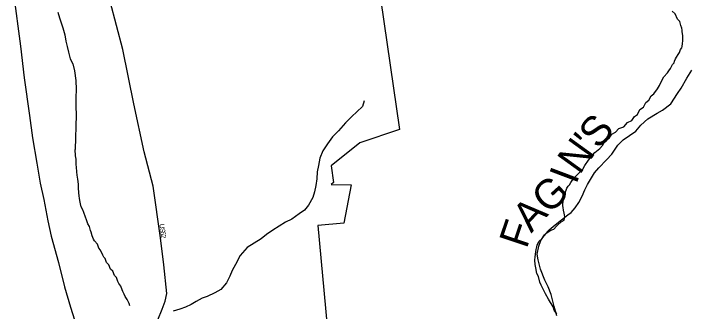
# Model space of a CAD drawing. Extents: x 1310247 to 1664935, y 235267 to 584339.
# Drawn here: x 1459453 to 1466304, y 358424 to 361453 of the extents above; entities that cross this region are included whole.
import ezdxf

# ---------------------------------------------------------------- set-up
doc = ezdxf.new("R2010")
doc.units = 0
for name, color, linetype in [('GM_X_City_Street', 7, 'Continuous'), ('GM_X_City_Street_Text', 7, 'Continuous'), ('GM_X_Corporation', 7, 'Continuous'), ('GM_X_Minor_River', 7, 'Continuous'), ('GM_X_Township_Road', 7, 'Continuous'), ('GM_X_Township_Road_Text', 7, 'Continuous'), ('GM_X_US_Route', 7, 'Continuous')]:
    doc.layers.add(name, color=color, linetype=linetype)

msp = doc.modelspace()

# ---------------------------------------------------------------- linework, layer by layer
at = {"layer": 'GM_X_City_Street'}
msp.add_lwpolyline([(1460917.8, 358339), (1460960.7, 358448.7), (1460990.9, 358529.8), (1461010, 358606.2), (1460978.1, 358899.6), (1460943.2, 359174), (1460871.7, 359697.2), (1460779.4, 360045.5), (1460675.1, 360535.4), (1460562.7, 361087.1), (1460433.2, 361575.2), (1460288.9, 362020.8), (1460135.5, 362399.6), (1459993, 362877.6), (1459878.3, 363271.9), (1459877.8, 363273.6)], dxfattribs=at)
at = {"layer": 'GM_X_Corporation'}
msp.add_lwpolyline([(1462956.9, 363124.5), (1463369.5, 360272.6), (1462967.8, 360139.3), (1462678.3, 359905.6), (1462701.8, 359734.2), (1462677.3, 359713.5), (1462879.3, 359710.4), (1462804.6, 359322.7), (1462540.6, 359297.7), (1462700.2, 357582.5)], dxfattribs=at)
at = {"layer": 'GM_X_Minor_River'}
for points in [[(1466053.8, 360807.5), (1466090.7, 360851.1), (1466103.1, 360871), (1466121.7, 360894.8), (1466140.4, 360932.7), (1466156.9, 360952.5), (1466163.2, 360968.5), (1466173.6, 360990.4), (1466182, 361008.3), (1466200.6, 361036.2), (1466213, 361056), (1466223.6, 361086), (1466238, 361103.8), (1466240.3, 361117.9), (1466242.8, 361146), (1466245.3, 361176.1), (1466246.3, 361230.3), (1466240.9, 361264.6), (1466239.2, 361282.7), (1466235.6, 361304.9), (1466226, 361329.2), (1466214.7, 361369.6), (1466191, 361396.1), (1466169.9, 361448.7), (1466138.2, 361475.4)], [(1459901.5, 361464.7), (1459920.3, 361410.1), (1459937.1, 361357.6), (1459952, 361307.1), (1459972.4, 361234.4), (1459985, 361172), (1459997.8, 361115.5), (1460012.5, 361059), (1460029, 360992.4), (1460053.9, 360939.7), (1460072.3, 360869.1), (1460086.1, 360770.5), (1460090, 360680.1), (1460086.2, 360597.9), (1460086.1, 360507.6), (1460090.2, 360423.2), (1460079.6, 360070.7)], [(1464969.1, 358402.3), (1464941.6, 358436.9), (1464930.2, 358473.3), (1464883.3, 358548.5), (1464852.2, 358605.3), (1464807.5, 358692.5), (1464794, 358722.8), (1464781, 358781.4), (1464763.5, 358811.8), (1464754.4, 358868.2), (1464749, 358902.5), (1464745.8, 358946.8), (1464746.4, 358980.9), (1464753.3, 359029), (1464757.8, 359055.1), (1464764.4, 359083.1), (1464768.6, 359097.1), (1464785.4, 359137), (1464820.1, 359166.6), (1464836.6, 359190.4), (1464865.4, 359224.1), (1464887.8, 359237.8), (1464918.2, 359253.3), (1464936.4, 359261), (1464963.1, 359290.7), (1464979.4, 359306.5), (1465012.1, 359334.1), (1465040.6, 359353.7), (1465046.9, 359369.7), (1465047.2, 359387.8), (1465045.6, 359407.9), (1465041.9, 359424), (1465036.4, 359454.3), (1465030.9, 359482.5), (1465029.1, 359496.6), (1465029.5, 359518.7), (1465034.3, 359562.8), (1465043.1, 359604.9), (1465062.2, 359656.8), (1465068.6, 359678.8), (1465081, 359698.7), (1465095.3, 359712.5), (1465109.8, 359734.4), (1465140.7, 359778.1), (1465163.3, 359803.8), (1465230.8, 359869), (1465251.6, 359906.8), (1465288.7, 359960.5), (1465311.4, 359992.2), (1465352.5, 360039.8), (1465403.5, 360081.1), (1465430.1, 360110.8), (1465459.1, 360158.5), (1465497.8, 360184), (1465524.7, 360225.7), (1465563.2, 360245.2), (1465598.1, 360284.8), (1465646.7, 360302), (1465683.6, 360343.6), (1465728.2, 360364.9), (1465757.1, 360406.6), (1465785.6, 360426.2), (1465810.6, 360478.1), (1465847.2, 360501.6), (1465872.2, 360549.4), (1465902.8, 360573), (1465925.7, 360616.8), (1465952.2, 360636.4), (1465989.3, 360686), (1466010, 360721.9), (1466035, 360771.7), (1466053.8, 360807.5)], [(1463011.4, 360564), (1462994.1, 360508.1), (1462938.7, 360453.2), (1462885.5, 360404.2), (1462821.9, 360341.4), (1462749.9, 360258.7), (1462690.5, 360199.8), (1462640.7, 360126.6), (1462591, 360055.5), (1462561.2, 359981.9), (1462547.5, 359907.9), (1462536, 359842), (1462530.4, 359771.9), (1462522.8, 359703.8), (1462509.4, 359641.9), (1462492.1, 359584.1), (1462448.2, 359504.8), (1462404.9, 359453.6), (1462352, 359416.6), (1462276.6, 359364.1), (1462213.8, 359333.3), (1462150.7, 359290.6), (1462083.6, 359249.9), (1462020.5, 359205.1), (1461965.4, 359162.2), (1461894.3, 359119.6), (1461823.1, 359073), (1461755.1, 358994.3), (1461706.9, 358903), (1461673.5, 358841.5), (1461648.1, 358783.9), (1461614.5, 358716.4), (1461558.8, 358647.4), (1461496, 358614.7), (1461418.9, 358576.2), (1461366.4, 358559.3), (1461307.6, 358526.5), (1461256.8, 358495.5), (1461198, 358466.7), (1461141.4, 358447.9), (1461072.8, 358427.3)], [(1460635.2, 358482.9), (1460627.6, 358507.1), (1460608.2, 358545.6), (1460584.6, 358576.2), (1460575, 358600.5), (1460563.5, 358628.8), (1460555.7, 358645), (1460542.4, 358683.4), (1460520.7, 358709.9), (1460511.1, 358730.2), (1460497.7, 358770.6), (1460478, 358791), (1460460.7, 358833.5), (1460439, 358856), (1460419.6, 358898.6), (1460398, 358923.1), (1460382.6, 358961.5), (1460368.8, 358977.8), (1460361.1, 358996), (1460335.9, 359048.7), (1460318.2, 359069.1), (1460304.8, 359107.5), (1460275.3, 359142.2), (1460263.6, 359160.5), (1460252.1, 359194.9), (1460240.7, 359231.2), (1460233, 359247.5), (1460223.7, 359287.8), (1460208.1, 359316.2), (1460194.8, 359356.6), (1460183.2, 359383), (1460166, 359431.5), (1460156.4, 359457.8), (1460138.9, 359488.2), (1460131.4, 359518.5), (1460129.7, 359536.6), (1460124.3, 359570.9), (1460118.8, 359601.1), (1460115.3, 359631.3), (1460114.2, 359681.6), (1460112.9, 359717.8), (1460105.7, 359768.2), (1460100.5, 359810.5), (1460097, 359842.7), (1460093.9, 359891), (1460090.3, 359917.2), (1460087.3, 359973.5), (1460081.9, 360005.7), (1460079.6, 360070.7)]]:
    msp.add_lwpolyline(points, dxfattribs=at)
at = {"layer": 'GM_X_Township_Road'}
msp.add_lwpolyline([(1464966.6, 358379.1), (1464940.5, 358476.8), (1464909, 358595.8), (1464880.8, 358673.5), (1464846, 358744.1), (1464800.4, 358853.8), (1464777.6, 358948.9), (1464767.7, 359005.6), (1464785.2, 359088), (1464804.7, 359145), (1464841.7, 359204.2), (1464891.1, 359255.8), (1464952, 359306.4), (1465080.7, 359405.8), (1465114.4, 359430.8), (1465155.1, 359477.5), (1465190.4, 359530.7), (1465223.6, 359594.8), (1465252.4, 359661.6), (1465279.5, 359713.8), (1465351.2, 359834.9), (1465394.7, 359884.9), (1465470.9, 359964.6), (1465526.1, 360022.3), (1465587, 360114.1), (1465641.3, 360169.6), (1465704.3, 360214.1), (1465770.6, 360255.4), (1465821.7, 360318.4), (1465891.2, 360383.6), (1465986.8, 360440.1), (1466041.1, 360470.5), (1466124.8, 360534.6), (1466192.1, 360641.1), (1466230.2, 360694.3), (1466286.7, 360796.5), (1466337.1, 360875.7)], dxfattribs=at)
at = {"layer": 'GM_X_US_Route'}
msp.add_lwpolyline([(1459452.8, 361657.9), (1459522.8, 361118.9), (1459561.1, 360798.5), (1459614.1, 360414.4), (1459647, 360188.7), (1459688.4, 359932.6), (1459724.9, 359729), (1459761.5, 359562), (1459801.3, 359347.3), (1459836.3, 359189.9), (1459909.4, 358922.7), (1459971.5, 358674.5), (1460030.3, 358467.8), (1460116.2, 358200.6)], dxfattribs=at)

# ---------------------------------------------------------------- texts
at = {"layer": 'GM_X_City_Street_Text'}
for s, rotation, p in [('U', 277.38665, (1460933.6, 359312.7)), ('S', 277.41075, (1460939.3, 359269)), ('5', 277.42119, (1460943.8, 359234.1)), ('2', 278.54823, (1460947.9, 359202.5))]:
    msp.add_text(s, height=50, rotation=rotation, dxfattribs=at).set_placement(p)
at = {"layer": 'GM_X_Township_Road_Text'}
for s, rotation, p in [('S', 49.02661, (1465390.9, 360063.6)), ("'", 49.40344, (1465348.3, 360013.9)), ('N', 54.1301, (1465197.6, 359805.1)), ('I', 69.33257, (1465164.1, 359708.3)), ('G', 42.49545, (1464884.2, 359404)), ('A', 46.72993, (1464707.4, 359215.9)), ('F', 71.5365, (1464660.8, 359053.2))]:
    msp.add_text(s, height=300, rotation=rotation, dxfattribs=at).set_placement(p)

doc.saveas('drawing.dxf')
